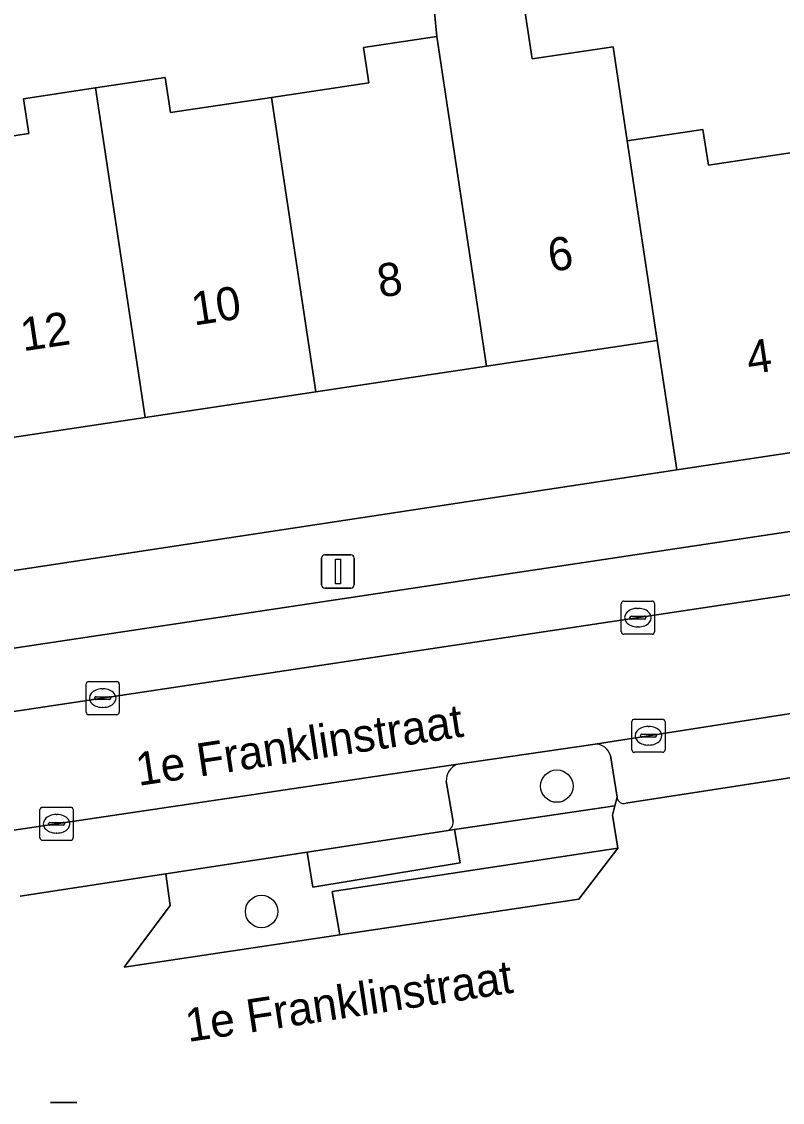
# Model space of a CAD drawing. Extents: x 159279 to 160377, y 384531 to 385888.
# Drawn here: x 160002.95 to 160025.9, y 384933.75 to 384966.34 of the extents above; entities that cross this region are included whole.
import ezdxf

# ---------------------------------------------------------------- set-up
doc = ezdxf.new("R2010")
doc.units = 0
for name, color, linetype in [('IMGEO_Boom', 7, 'Continuous'), ('IMGEO_Erf', 7, 'Continuous'), ('IMGEO_Groenvoorziening', 7, 'Continuous'), ('IMGEO_Haag', 7, 'Continuous'), ('IMGEO_Kolk', 7, 'Continuous'), ('IMGEO_Lichtmast', 7, 'Continuous'), ('IMGEO_Openbare_ruimte_label', 7, 'Continuous'), ('IMGEO_Pand', 7, 'Continuous'), ('IMGEO_Pand_nummerreeks', 7, 'Continuous'), ('IMGEO_Parkeervlak_open', 7, 'Continuous'), ('IMGEO_Rijbaan_lokaal_open', 7, 'Continuous'), ('IMGEO_Speelvoorziening', 7, 'Continuous'), ('IMGEO_Voetpad_open', 7, 'Continuous')]:
    doc.layers.add(name, color=color, linetype=linetype)

msp = doc.modelspace()

# ---------------------------------------------------------------- linework, layer by layer
at = {"layer": 'IMGEO_Boom'}
for centre in [(160019.096, 384943.284), (160010.186, 384939.502)]:
    msp.add_circle(centre, 0.489, dxfattribs=at)
at = {"layer": 'IMGEO_Erf'}
for points in [[(160017.969, 384967.74), (160018.35, 384965.212), (160020.792, 384965.579), (160021.219, 384962.742), (160023.504, 384963.087), (160023.667, 384962.005), (160027.006, 384962.508), (160027.197, 384961.494), (160032.836, 384962.343), (160032.78, 384962.712), (160034.358, 384962.95), (160037.681, 384963.45), (160037.852, 384963.858), (160018.2, 384972.885)], [(160000.181, 384962.515), (160003.16, 384962.963), (160003.002, 384964.012), (160005.176, 384964.339), (160007.278, 384964.655), (160007.438, 384963.595), (160010.487, 384964.054), (160013.422, 384964.495), (160013.262, 384965.561), (160015.479, 384965.894), (160015.338, 384967.344)]]:
    msp.add_lwpolyline(points, dxfattribs=at)
msp.add_lwpolyline([(160022.714, 384952.82), (160022.126, 384956.726), (160016.975, 384955.951), (160011.823, 384955.176), (160006.671, 384954.401), (160001.519, 384953.626), (160000, 384953.397), (159996.368, 384952.85), (159991.215, 384952.075), (159986.063, 384951.299), (159980.911, 384950.524), (159975.759, 384949.749), (159970.607, 384948.973), (159965.457, 384948.198), (159965.604, 384947.226), (159963.752, 384946.947), (159963.899, 384945.974), (159961.921, 384945.676), (159961.775, 384946.643), (159960.15, 384946.398), (159960.619, 384943.336), (160000, 384949.373)], close=True, dxfattribs=at)
at = {"layer": 'IMGEO_Groenvoorziening'}
for points in [[(160020.251, 384944.553), (160016.106, 384943.947)], [(160015.757, 384941.934), (160016.009, 384941.971), (160020.844, 384942.686), (160020.912, 384942.952), (160020.712, 384944.208)], [(160015.758, 384943.431), (160015.967, 384942.216)]]:
    msp.add_lwpolyline(points, dxfattribs=at)
for points in [[(160020.938, 384941.416), (160020.773, 384942.405), (160020.844, 384942.686), (160016.009, 384941.971), (160016.175, 384940.968), (160011.734, 384940.237), (160011.563, 384941.291), (160007.301, 384940.637), (160007.428, 384939.686), (160006.044, 384937.825), (160012.552, 384938.798), (160012.317, 384940.106)], [(160019.756, 384939.876), (160020.938, 384941.416), (160012.317, 384940.106), (160012.552, 384938.798)]]:
    msp.add_lwpolyline(points, close=True, dxfattribs=at)
for centre, radius, start, end in [((160020.251, 384944.072), 0.481, 16.4155, 89.9641), ((160016.291, 384943.447), 0.534, 110.3327, 181.6744), ((160015.719, 384942.181), 0.25, 278.67, 7.9813)]:
    msp.add_arc(centre, radius, start, end, dxfattribs=at)
at = {"layer": 'IMGEO_Haag'}
msp.add_lwpolyline([(160020.938, 384941.416), (160012.317, 384940.106), (160012.552, 384938.798), (160019.756, 384939.876)], close=True, dxfattribs=at)
at = {"layer": 'IMGEO_Kolk'}
for p, q in [((160021.041, 384947.939), (160021.041, 384948.791)), ((160021.116, 384948.865), (160021.968, 384948.865)), ((160022.042, 384948.791), (160022.042, 384947.939)), ((160021.529, 384948.645), (160021.554, 384948.645)), ((160021.3, 384948.359), (160021.3, 384948.371)), ((160021.738, 384948.322), (160021.34, 384948.322)), ((160021.343, 384948.408), (160021.741, 384948.408)), ((160021.784, 384948.371), (160021.784, 384948.359)), ((160021.968, 384947.865), (160021.116, 384947.865)), ((160021.552, 384948.085), (160021.527, 384948.085)), ((160004.893, 384945.512), (160004.893, 384946.364)), ((160004.968, 384946.438), (160005.82, 384946.438)), ((160005.381, 384946.218), (160005.406, 384946.218)), ((160005.894, 384946.364), (160005.894, 384945.512)), ((160005.152, 384945.932), (160005.152, 384945.944)), ((160005.59, 384945.895), (160005.192, 384945.895)), ((160005.195, 384945.981), (160005.593, 384945.981)), ((160005.636, 384945.944), (160005.636, 384945.932)), ((160005.404, 384945.658), (160005.379, 384945.658)), ((160005.82, 384945.438), (160004.968, 384945.438)), ((160021.359, 384944.377), (160021.359, 384945.229)), ((160021.434, 384945.303), (160022.286, 384945.303)), ((160022.36, 384945.229), (160022.36, 384944.377)), ((160021.847, 384945.083), (160021.872, 384945.083)), ((160021.618, 384944.797), (160021.618, 384944.809)), ((160022.056, 384944.76), (160021.658, 384944.76)), ((160021.661, 384944.846), (160022.059, 384944.846)), ((160022.102, 384944.809), (160022.102, 384944.797)), ((160022.286, 384944.303), (160021.434, 384944.303)), ((160021.87, 384944.523), (160021.845, 384944.523)), ((160003.575, 384942.648), (160004.427, 384942.648)), ((160003.5, 384941.722), (160003.5, 384942.574)), ((160003.988, 384942.428), (160004.013, 384942.428)), ((160004.501, 384942.574), (160004.501, 384941.722)), ((160003.759, 384942.142), (160003.759, 384942.154)), ((160004.197, 384942.105), (160003.799, 384942.105)), ((160003.802, 384942.191), (160004.2, 384942.191)), ((160004.243, 384942.154), (160004.243, 384942.142)), ((160004.427, 384941.648), (160003.575, 384941.648)), ((160004.011, 384941.868), (160003.986, 384941.868))]:
    msp.add_line(p, q, dxfattribs=at)
for points in [[(160021.041, 384947.939), (160021.041, 384948.791)], [(160021.116, 384948.865), (160021.968, 384948.865)], [(160022.042, 384948.791), (160022.042, 384947.939)], [(160021.968, 384947.865), (160021.116, 384947.865)], [(160004.893, 384945.512), (160004.893, 384946.364)], [(160004.968, 384946.438), (160005.82, 384946.438)], [(160005.894, 384946.364), (160005.894, 384945.512)], [(160005.82, 384945.438), (160004.968, 384945.438)], [(160021.359, 384944.377), (160021.359, 384945.229)], [(160021.434, 384945.303), (160022.286, 384945.303)], [(160022.36, 384945.229), (160022.36, 384944.377)], [(160022.286, 384944.303), (160021.434, 384944.303)], [(160003.575, 384942.648), (160004.427, 384942.648)], [(160003.5, 384941.722), (160003.5, 384942.574)], [(160004.501, 384942.574), (160004.501, 384941.722)], [(160004.427, 384941.648), (160003.575, 384941.648)]]:
    msp.add_lwpolyline(points, dxfattribs=at)
for centre, radius, start, end in [((160021.118, 384948.789), 0.0765, 91.552, 178.448), ((160021.118, 384948.789), 0.0765, 91.552, 178.448), ((160021.966, 384948.789), 0.0765, 1.552, 88.448), ((160021.966, 384948.789), 0.0765, 1.552, 88.448), ((160021.34, 384948.368), 0.0403, 85.8775, 175.7526), ((160021.337, 384948.358), 0.0366, 178.938, 274.7102), ((160021.741, 384948.365), 0.043, 264.8664, 352.4533), ((160021.745, 384948.37), 0.0386, 1.7309, 96.639), ((160021.118, 384947.941), 0.0765, 181.552, 268.448), ((160021.118, 384947.941), 0.0765, 181.552, 268.448), ((160021.966, 384947.941), 0.0765, 271.552, 358.448), ((160021.966, 384947.941), 0.0765, 271.552, 358.448), ((160004.97, 384946.362), 0.0765, 91.552, 178.448), ((160004.97, 384946.362), 0.0765, 91.552, 178.448), ((160005.818, 384946.362), 0.0765, 1.552, 88.448), ((160005.818, 384946.362), 0.0765, 1.552, 88.448), ((160005.192, 384945.941), 0.0403, 85.8775, 175.7526), ((160005.189, 384945.931), 0.0366, 178.938, 274.7102), ((160005.593, 384945.938), 0.043, 264.8664, 352.4533), ((160005.597, 384945.943), 0.0386, 1.7309, 96.639), ((160004.97, 384945.514), 0.0765, 181.552, 268.448), ((160004.97, 384945.514), 0.0765, 181.552, 268.448), ((160005.818, 384945.514), 0.0765, 271.552, 358.448), ((160005.818, 384945.514), 0.0765, 271.552, 358.448), ((160021.436, 384945.227), 0.0765, 91.552, 178.448), ((160021.436, 384945.227), 0.0765, 91.552, 178.448), ((160022.284, 384945.227), 0.0765, 1.552, 88.448), ((160022.284, 384945.227), 0.0765, 1.552, 88.448), ((160021.658, 384944.806), 0.0403, 85.8775, 175.7526), ((160021.655, 384944.796), 0.0366, 178.938, 274.7102), ((160022.059, 384944.803), 0.043, 264.8664, 352.4533), ((160022.063, 384944.808), 0.0386, 1.7309, 96.639), ((160021.436, 384944.379), 0.0765, 181.552, 268.448), ((160021.436, 384944.379), 0.0765, 181.552, 268.448), ((160022.284, 384944.379), 0.0765, 271.552, 358.448), ((160022.284, 384944.379), 0.0765, 271.552, 358.448), ((160003.577, 384942.572), 0.0765, 91.552, 178.448), ((160003.577, 384942.572), 0.0765, 91.552, 178.448), ((160004.425, 384942.572), 0.0765, 1.552, 88.448), ((160004.425, 384942.572), 0.0765, 1.552, 88.448), ((160003.799, 384942.151), 0.0403, 85.8775, 175.7526), ((160003.796, 384942.141), 0.0366, 178.938, 274.7102), ((160004.2, 384942.148), 0.043, 264.8664, 352.4533), ((160004.204, 384942.153), 0.0386, 1.7309, 96.639), ((160003.577, 384941.724), 0.0765, 181.552, 268.448), ((160003.577, 384941.724), 0.0765, 181.552, 268.448), ((160004.425, 384941.724), 0.0765, 271.552, 358.448), ((160004.425, 384941.724), 0.0765, 271.552, 358.448)]:
    msp.add_arc(centre, radius, start, end, dxfattribs=at)
for centre, major_axis, ratio, start_param, end_param in [((160021.528, 384948.365), (-0.387, 0.002), 0.722429, 4.712389, 7.853982), ((160021.553, 384948.365), (-0.39, 0.002), 0.717154, 1.570796, 4.712389), ((160005.38, 384945.938), (-0.387, 0.002), 0.722429, 4.712389, 7.853982), ((160005.405, 384945.938), (-0.39, 0.002), 0.717154, 1.570796, 4.712389), ((160021.846, 384944.803), (-0.387, 0.002), 0.722429, 4.712389, 7.853982), ((160021.871, 384944.803), (-0.39, 0.002), 0.717154, 1.570796, 4.712389), ((160003.987, 384942.148), (-0.387, 0.002), 0.722429, 4.712389, 7.853982), ((160004.012, 384942.148), (-0.39, 0.002), 0.717154, 1.570796, 4.712389)]:
    msp.add_ellipse(centre, major_axis=major_axis, ratio=ratio, start_param=start_param, end_param=end_param, dxfattribs=at)
at = {"layer": 'IMGEO_Lichtmast'}
for p, q in [((160011.993, 384949.356), (160011.993, 384950.156)), ((160011.993, 384950.156), (160011.993, 384949.356)), ((160012.093, 384950.256), (160012.883, 384950.256)), ((160012.883, 384950.256), (160012.093, 384950.256)), ((160012.983, 384950.156), (160012.983, 384949.356)), ((160012.983, 384949.356), (160012.983, 384950.156)), ((160012.883, 384949.256), (160012.093, 384949.256)), ((160012.093, 384949.256), (160012.883, 384949.256))]:
    msp.add_line(p, q, dxfattribs=at)
msp.add_lwpolyline([(160012.413, 384950.131), (160012.563, 384950.131), (160012.563, 384949.381), (160012.413, 384949.381), (160012.413, 384950.131)], dxfattribs=at)
for centre, start, end in [((160012.093, 384950.156), 90, 180), ((160012.093, 384950.156), 90, 180), ((160012.883, 384950.156), 0, 90), ((160012.883, 384950.156), 360, 90), ((160012.093, 384949.356), 180, 270), ((160012.093, 384949.356), 180, 270), ((160012.883, 384949.356), 270, 0), ((160012.883, 384949.356), 270, 0)]:
    msp.add_arc(centre, 0.1, start, end, dxfattribs=at)
at = {"layer": 'IMGEO_Pand'}
for points in [[(160021.219, 384962.742), (160020.792, 384965.579), (160018.35, 384965.212), (160017.969, 384967.74), (160015.338, 384967.344), (160015.479, 384965.894), (160016.975, 384955.951), (160022.126, 384956.726)], [(160015.479, 384965.894), (160013.262, 384965.561), (160013.422, 384964.495), (160010.487, 384964.054), (160011.823, 384955.176), (160016.975, 384955.951)], [(160006.671, 384954.401), (160011.823, 384955.176), (160010.487, 384964.054), (160007.438, 384963.595), (160007.278, 384964.655), (160005.176, 384964.339)], [(160001.519, 384953.626), (160006.671, 384954.401), (160005.176, 384964.339), (160003.002, 384964.012), (160003.16, 384962.963), (160000.181, 384962.515)], [(160027.197, 384961.494), (160027.006, 384962.508), (160023.667, 384962.005), (160023.504, 384963.087), (160021.219, 384962.742), (160022.126, 384956.726), (160022.714, 384952.82), (160028.375, 384953.672)]]:
    msp.add_lwpolyline(points, close=True, dxfattribs=at)
at = {"layer": 'IMGEO_Parkeervlak_open'}
for points in [[(160040.921, 384953.179), (159959.209, 384940.91)], [(159958.878, 384938.949), (159991.306, 384943.822), (159993.871, 384944.207), (160041.836, 384951.414)], [(160016.106, 384943.947), (160001.959, 384941.844)], [(160015.967, 384942.216), (160015.758, 384943.431)], [(160002.899, 384939.961), (160007.301, 384940.637), (160011.563, 384941.291), (160015.757, 384941.934)]]:
    msp.add_lwpolyline(points, dxfattribs=at)
for centre, radius, start, end in [((160016.291, 384943.447), 0.534, 110.3327, 181.6744), ((160015.719, 384942.181), 0.25, 278.67, 7.9813)]:
    msp.add_arc(centre, radius, start, end, dxfattribs=at)
at = {"layer": 'IMGEO_Rijbaan_lokaal_open'}
msp.add_lwpolyline([(160044.789, 384951.856), (160041.836, 384951.414), (159993.871, 384944.207), (159994.406, 384940.698), (159996.888, 384941.069), (160001.959, 384941.844), (160016.106, 384943.947), (160020.251, 384944.553), (160027.445, 384945.671), (160030.596, 384946.152), (160047.712, 384948.703)], dxfattribs=at)
at = {"layer": 'IMGEO_Speelvoorziening'}
for p, q in [((160003.819, 384933.747), (160004.609, 384933.747)), ((160004.609, 384933.747), (160003.819, 384933.747))]:
    msp.add_line(p, q, dxfattribs=at)
at = {"layer": 'IMGEO_Voetpad_open'}
for points in [[(160028.375, 384953.672), (160022.714, 384952.82), (160000, 384949.373), (159960.619, 384943.336), (159958.571, 384943.024), (159955.149, 384942.505), (159947.284, 384941.312), (159945.039, 384940.971), (159934.331, 384939.346), (159928.311, 384938.426), (159937.662, 384932.215), (159936.677, 384930.72)], [(159959.209, 384940.91), (160040.921, 384953.179)], [(160027.445, 384945.671), (160020.251, 384944.553)], [(160020.712, 384944.208), (160020.912, 384942.952)], [(160021.181, 384942.769), (160027.096, 384943.686)], [(160027.096, 384943.686), (160021.181, 384942.769)], [(160020.912, 384942.952), (160020.844, 384942.686), (160020.773, 384942.405), (160020.938, 384941.416), (160019.756, 384939.876), (160012.552, 384938.798), (160006.044, 384937.825), (160007.428, 384939.686), (160007.301, 384940.637), (160002.899, 384939.961)]]:
    msp.add_lwpolyline(points, dxfattribs=at)
msp.add_lwpolyline([(160016.009, 384941.971), (160015.757, 384941.934), (160011.563, 384941.291), (160011.734, 384940.237), (160016.175, 384940.968)], close=True, dxfattribs=at)
for centre, radius, start, end in [((160020.251, 384944.072), 0.481, 16.4155, 89.9641), ((160021.118, 384942.966), 0.207, 183.8606, 287.6847), ((160021.118, 384942.966), 0.207, 183.8606, 287.6847)]:
    msp.add_arc(centre, radius, start, end, dxfattribs=at)

# ---------------------------------------------------------------- texts
at = {"layer": 'IMGEO_Openbare_ruimte_label'}
for p in [(160006.471, 384943.288), (160007.968, 384935.566)]:
    msp.add_text('1e Franklinstraat', height=1, rotation=8.6242, dxfattribs=at).set_placement(p)
at = {"layer": 'IMGEO_Pand_nummerreeks'}
for s, rotation, p in [('6', 8.5543, (160018.904, 384958.789)), ('8', 8.5563, (160013.756, 384958.015)), ('10', 8.5563, (160008.147, 384957.171)), ('12', 8.5563, (160002.99, 384956.395)), ('4', 8.56, (160024.898, 384955.697))]:
    msp.add_text(s, height=1, rotation=rotation, dxfattribs=at).set_placement(p)

doc.saveas('drawing.dxf')
